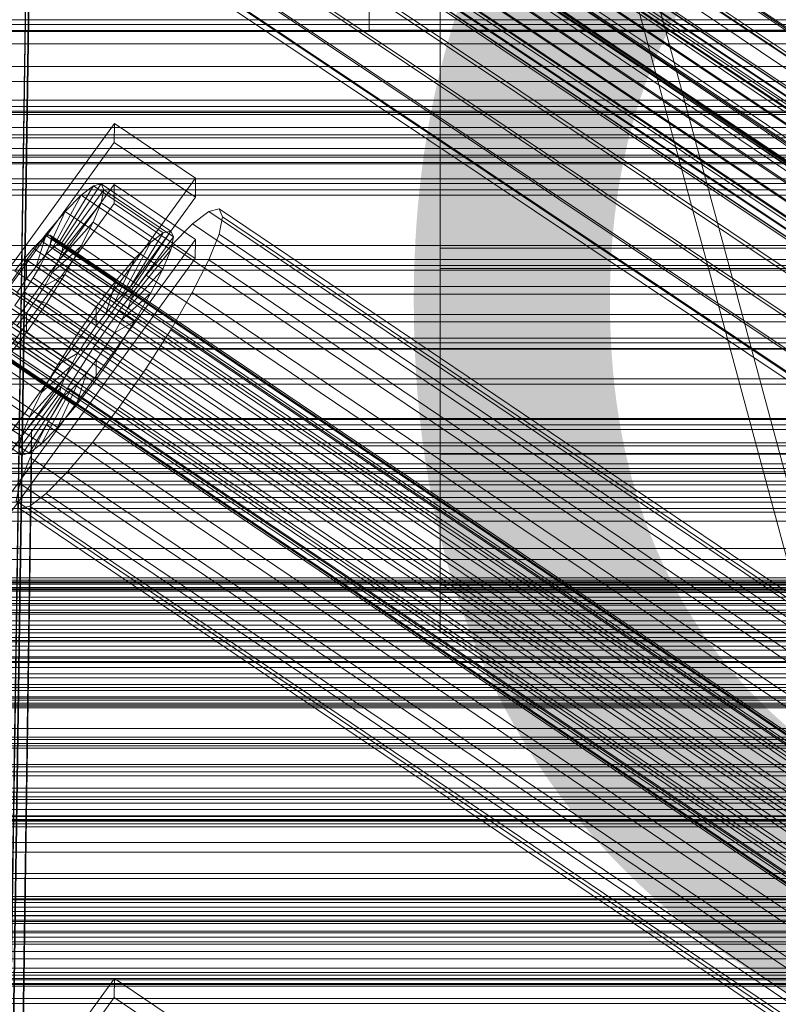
# Model space of a CAD drawing. Header units: millimetres. Extents: x -2233 to 61924, y -68080 to 6847.
# Tile 263 of 656: x -359 to -252, y -33432 to -33294. Entities that reach past the tile are written whole.
import ezdxf

# ---------------------------------------------------------------- set-up
doc = ezdxf.new("R2010")
doc.units = ezdxf.units.MM
for name, color, linetype, lineweight in [('COTAS_O', 1, 'Continuous', 0), ('frontal_briquetadora', 7, 'Continuous', 0), ('frontal_C01', 7, 'Continuous', 0), ('frontal_C02', 7, 'Continuous', 0), ('frontal_C03', 7, 'Continuous', 0), ('frontal_mezcladora', 7, 'Continuous', 0), ('frontal_secador', 7, 'Continuous', 0)]:
    doc.layers.add(name, color=color, linetype=linetype, lineweight=lineweight)
doc.dimstyles.new('R19_100', dxfattribs={"dimtxt": 250, "dimasz": 150, "dimexe": 150, "dimexo": 80, "dimgap": 100, "dimtad": 1, "dimtih": 1, "dimtoh": 1, "dimdsep": 46, "dimcen": 0.09, "dimadec": 0, "dimazin": 0, "dimtfac": 1, "dimtdec": 4, "dimtofl": 0, "dimtmove": 0, "dimatfit": 3, "dimfxl": 1, "dimtolj": 1, "dimtzin": 0, "dimarcsym": 0})

# ---------------------------------------------------------------- blocks, each defined once
blk = doc.blocks.new('DIM_R27_52')
at = {"layer": 'COTAS_O'}
for p, q in [((-1725, -33700), (-1575, -33655)), ((1725, -33700), (1575, -33655)), ((-1725, -34400), (-1725, -33700)), ((-1725, -33700), (1725, -33700)), ((-1725, -33700), (-1575, -33745)), ((1725, -33700), (1575, -33745)), ((1725, -34400), (1725, -33700))]:
    blk.add_line(p, q, dxfattribs=at)
blk.add_text('3450 O', height=250, dxfattribs=at).set_placement((0, -33600))
blk = doc.blocks.new('DIM_R27_55')
at = {"layer": 'COTAS_O'}
for p, q in [((-650, -33700), (50, -33700)), ((50, -33700), (5, -33850)), ((50, -34900), (50, -33700)), ((50, -33700), (95, -33850)), ((50, -34900), (5, -34750)), ((50, -34900), (95, -34750)), ((-650, -34900), (50, -34900))]:
    blk.add_line(p, q, dxfattribs=at)
blk.add_text('1200 O', height=250, rotation=90, dxfattribs=at).set_placement((-50, -34300))

msp = doc.modelspace()

# ---------------------------------------------------------------- linework, layer by layer
at = {"layer": 'frontal_briquetadora'}
for p, q in [((-170, -33670), (-305, -33170)), ((-167, -33670), (-302, -33170))]:
    msp.add_line(p, q, dxfattribs=at)
at = {"layer": 'frontal_C01'}
for p, q in [((-365.168, -33217.984), (-151.369, -33362.212)), ((-364.995, -33218.37), (-151.196, -33362.598)), ((-364.482, -33218.246), (-150.683, -33362.474)), ((-355.541, -33230.154), (-171.232, -33354.489)), ((-357.646, -33230.872), (-360.514, -33425.982)), ((-349.061, -33232.632), (-164.752, -33356.967)), ((-357.863, -33234.756), (-173.554, -33359.091)), ((-360.514, -33431.375), (-357.646, -33236.264)), ((-352.572, -33236.779), (-168.263, -33361.114)), ((-359.326, -33238.409), (-175.016, -33362.744)), ((-355.584, -33239.839), (-171.275, -33364.174)), ((-359.83, -33240.864), (-175.521, -33365.199)), ((-359.341, -33241.954), (-175.032, -33366.289)), ((-357.893, -33241.604), (-173.584, -33365.939)), ((-300, -33325.846), (-300, -33288.249)), ((-300, -33291.739), (-300, -33328.696)), ((-425, -33300.22), (425, -33300.22)), ((-373.501, -33346.08), (-345.969, -33308.226)), ((-345.981, -33310.922), (-345.969, -33308.226)), ((-345.969, -33308.226), (-334.501, -33315.962)), ((425, -33311.776), (-425, -33311.776)), ((-345.981, -33310.922), (-373.513, -33348.776)), ((-334.513, -33318.658), (-345.981, -33310.922)), ((425, -33313.916), (-425, -33313.916)), ((-334.501, -33315.962), (-362.033, -33353.816)), ((-334.501, -33315.962), (-334.513, -33318.658)), ((-373.539, -33354.708), (-346.008, -33316.853)), ((-353.892, -33325.219), (-348.918, -33317.041)), ((-353.378, -33325.095), (-347.835, -33316.779)), ((-353.205, -33325.481), (-347.47, -33317.595)), ((-348.918, -33317.041), (-350.645, -33318.361)), ((-347.835, -33316.779), (-348.918, -33317.041)), ((-348.918, -33317.041), (-339.088, -33323.672)), ((-347.847, -33319.431), (-347.47, -33317.595)), ((-347.835, -33316.779), (-338.005, -33323.411)), ((-347.47, -33317.595), (-347.835, -33316.779)), ((-347.47, -33317.595), (-337.64, -33324.226)), ((-346.02, -33319.55), (-346.008, -33316.853)), ((-346.008, -33316.853), (-334.539, -33324.59)), ((-362.045, -33356.513), (-334.513, -33318.658)), ((-354.71, -33325.844), (-350.645, -33318.361)), ((-350.645, -33318.361), (-352.899, -33320.65)), ((-350.645, -33318.361), (-340.816, -33324.992)), ((-346.02, -33319.55), (-373.551, -33357.404)), ((-353.384, -33326.351), (-347.847, -33319.431)), ((-348.941, -33322.164), (-347.847, -33319.431)), ((-347.847, -33319.431), (-338.017, -33326.062)), ((-334.551, -33327.286), (-346.02, -33319.55)), ((-331.181, -33320.299), (-332.629, -33320.649)), ((-330.692, -33321.389), (-331.181, -33320.299)), ((-331.181, -33320.299), (-146.872, -33444.634)), ((-355.777, -33326.928), (-352.899, -33320.65)), ((-352.899, -33320.65), (-355.525, -33323.752)), ((-352.899, -33320.65), (-343.069, -33327.282)), ((-332.629, -33320.649), (-334.938, -33322.414)), ((-332.629, -33320.649), (-148.32, -33444.983)), ((-331.197, -33323.844), (-330.692, -33321.389)), ((-330.692, -33321.389), (-146.383, -33445.724)), ((-353.902, -33327.645), (-348.941, -33322.164)), ((-350.678, -33325.606), (-348.941, -33322.164)), ((-348.941, -33322.164), (-339.111, -33328.795)), ((-334.938, -33322.414), (-337.95, -33325.474)), ((-334.938, -33322.414), (-150.629, -33446.748)), ((-334.539, -33324.59), (-362.071, -33362.444)), ((-355.525, -33323.752), (-358.345, -33327.456)), ((-356.348, -33324.739), (-357.415, -33325.823)), ((-357.021, -33328.398), (-355.525, -33323.752)), ((-355.53, -33324.113), (-356.348, -33324.739)), ((-356.348, -33324.739), (-142.549, -33468.967)), ((-355.017, -33323.99), (-355.53, -33324.113)), ((-355.53, -33324.113), (-141.731, -33468.342)), ((-355.525, -33323.752), (-345.695, -33330.384)), ((-355.022, -33325.246), (-354.844, -33324.376)), ((-354.844, -33324.376), (-355.017, -33323.99)), ((-355.017, -33323.99), (-141.218, -33468.218)), ((-354.844, -33324.376), (-141.045, -33468.604)), ((-339.088, -33323.672), (-344.062, -33331.85)), ((-338.005, -33323.411), (-343.549, -33331.726)), ((-337.64, -33324.226), (-343.376, -33332.112)), ((-340.816, -33324.992), (-339.088, -33323.672)), ((-339.088, -33323.672), (-338.005, -33323.411)), ((-337.64, -33324.226), (-338.017, -33326.062)), ((-338.005, -33323.411), (-337.64, -33324.226)), ((-334.539, -33324.59), (-334.551, -33327.286)), ((-332.659, -33327.497), (-331.197, -33323.844)), ((-331.197, -33323.844), (-146.887, -33448.179)), ((-425, -33325.472), (425, -33325.472)), ((-357.415, -33325.823), (-358.659, -33327.293)), ((-357.415, -33325.823), (-143.617, -33470.052)), ((-355.777, -33326.928), (-354.71, -33325.844)), ((-355.541, -33326.54), (-355.022, -33325.246)), ((-355.022, -33325.246), (-141.224, -33469.474)), ((-354.725, -33329.276), (-350.678, -33325.606)), ((-354.71, -33325.844), (-353.892, -33325.219)), ((-344.88, -33332.475), (-354.71, -33325.844)), ((-353.892, -33325.219), (-353.378, -33325.095)), ((-344.062, -33331.85), (-353.892, -33325.219)), ((-353.205, -33325.481), (-353.384, -33326.351)), ((-343.549, -33331.726), (-353.378, -33325.095)), ((-353.378, -33325.095), (-353.205, -33325.481)), ((-343.376, -33332.112), (-353.205, -33325.481)), ((-352.938, -33329.523), (-350.678, -33325.606)), ((-350.678, -33325.606), (-340.848, -33332.237)), ((-340.816, -33324.992), (-344.88, -33332.475)), ((-338.017, -33326.062), (-343.554, -33332.982)), ((-343.069, -33327.282), (-340.816, -33324.992)), ((-337.95, -33325.474), (-341.461, -33329.621)), ((-338.017, -33326.062), (-339.111, -33328.795)), ((-337.95, -33325.474), (-153.641, -33449.809)), ((-300, -33354.867), (-300, -33325.846)), ((300, -33325.846), (-300, -33325.846)), ((-362.083, -33365.14), (-334.551, -33327.286)), ((-358.345, -33327.456), (-361.166, -33331.509)), ((-358.659, -33327.293), (-359.995, -33329.047)), ((-358.659, -33327.293), (-144.861, -33471.521)), ((-358.345, -33327.456), (-358.357, -33330.152)), ((-348.515, -33334.087), (-358.345, -33327.456)), ((-357.021, -33328.398), (-355.777, -33326.928)), ((-356.363, -33328.171), (-355.541, -33326.54)), ((-345.947, -33333.56), (-355.777, -33326.928)), ((-355.541, -33326.54), (-141.742, -33470.768)), ((-353.384, -33326.351), (-353.902, -33327.645)), ((-343.554, -33332.982), (-353.384, -33326.351)), ((-343.069, -33327.282), (-345.947, -33333.56)), ((-345.695, -33330.384), (-343.069, -33327.282)), ((-334.981, -33332.099), (-332.659, -33327.497)), ((-332.659, -33327.497), (-148.35, -33451.832)), ((-358.357, -33330.152), (-357.021, -33328.398)), ((-357.434, -33330.026), (-356.363, -33328.171)), ((-347.191, -33335.029), (-357.021, -33328.398)), ((-356.363, -33328.171), (-142.565, -33472.399)), ((-353.902, -33327.645), (-354.725, -33329.276)), ((-344.073, -33334.276), (-353.902, -33327.645)), ((-339.111, -33328.795), (-344.073, -33334.276)), ((-339.111, -33328.795), (-340.848, -33332.237)), ((-300, -33328.696), (-300, -33356.882)), ((300, -33328.696), (-300, -33328.696)), ((-146.196, -33473.275), (-359.995, -33329.047)), ((-359.693, -33332.072), (-358.357, -33330.152)), ((-358.68, -33331.98), (-357.434, -33330.026)), ((-358.357, -33330.152), (-348.527, -33336.783)), ((-357.434, -33330.026), (-143.635, -33474.254)), ((-354.725, -33329.276), (-355.796, -33331.131)), ((-355.796, -33331.131), (-352.938, -33329.523)), ((-355.569, -33333.649), (-352.938, -33329.523)), ((-344.895, -33335.907), (-354.725, -33329.276)), ((-352.938, -33329.523), (-343.108, -33336.154)), ((-341.461, -33329.621), (-345.231, -33334.572)), ((-341.461, -33329.621), (-157.152, -33453.956)), ((-361.332, -33330.967), (-147.533, -33475.195)), ((-361.166, -33331.509), (-351.336, -33338.14)), ((-355.796, -33331.131), (-357.042, -33333.086)), ((-345.966, -33337.763), (-355.796, -33331.131)), ((-348.515, -33334.087), (-345.695, -33330.384)), ((-345.695, -33330.384), (-347.191, -33335.029)), ((-343.549, -33331.726), (-344.062, -33331.85)), ((-343.376, -33332.112), (-343.549, -33331.726)), ((-362.578, -33332.921), (-148.779, -33477.149)), ((-360.017, -33333.9), (-358.68, -33331.98)), ((-349.863, -33338.703), (-359.693, -33332.072)), ((-358.68, -33331.98), (-144.881, -33476.209)), ((-357.042, -33333.086), (-358.378, -33335.005)), ((-357.042, -33333.086), (-355.569, -33333.649)), ((-347.212, -33339.717), (-357.042, -33333.086)), ((-344.88, -33332.475), (-345.947, -33333.56)), ((-340.848, -33332.237), (-344.895, -33335.907)), ((-344.062, -33331.85), (-344.88, -33332.475)), ((-344.073, -33334.276), (-343.554, -33332.982)), ((-343.554, -33332.982), (-343.376, -33332.112)), ((-340.848, -33332.237), (-343.108, -33336.154)), ((-338.003, -33337.335), (-334.981, -33332.099)), ((-334.981, -33332.099), (-150.672, -33456.433)), ((-351.109, -33340.657), (-360.939, -33334.026)), ((-360.017, -33333.9), (-146.218, -33478.128)), ((-358.39, -33337.701), (-355.569, -33333.649)), ((-355.569, -33333.649), (-345.739, -33340.28)), ((-351.336, -33338.14), (-348.515, -33334.087)), ((-348.527, -33336.783), (-348.515, -33334.087)), ((-345.947, -33333.56), (-347.191, -33335.029)), ((-344.895, -33335.907), (-344.073, -33334.276)), ((-363.797, -33335.634), (-353.967, -33342.266)), ((-363.648, -33334.777), (-149.85, -33479.005)), ((-352.18, -33342.513), (-362.01, -33335.882)), ((-361.352, -33335.654), (-147.554, -33479.883)), ((-358.378, -33335.005), (-359.714, -33336.76)), ((-358.378, -33335.005), (-358.39, -33337.701)), ((-348.548, -33341.636), (-358.378, -33335.005)), ((-345.231, -33334.572), (-349.002, -33339.99)), ((-347.191, -33335.029), (-348.527, -33336.783)), ((-160.922, -33458.907), (-345.231, -33334.572)), ((-364.471, -33336.407), (-150.672, -33480.635)), ((-362.596, -33337.124), (-148.798, -33481.352)), ((-349.884, -33343.391), (-359.714, -33336.76)), ((-348.527, -33336.783), (-349.863, -33338.703)), ((-345.966, -33337.763), (-344.895, -33335.907)), ((-343.108, -33336.154), (-345.966, -33337.763)), ((-343.108, -33336.154), (-345.739, -33340.28)), ((-365.168, -33338.571), (-151.369, -33482.8)), ((-364.989, -33337.701), (-151.191, -33481.93)), ((-363.664, -33338.208), (-149.865, -33482.436)), ((-353.003, -33344.143), (-362.833, -33337.512)), ((-361.21, -33341.405), (-358.39, -33337.701)), ((-351.128, -33344.86), (-360.958, -33338.229)), ((-358.39, -33337.701), (-348.56, -33344.333)), ((-353.967, -33342.266), (-351.336, -33338.14)), ((-351.336, -33338.14), (-349.863, -33338.703)), ((-347.212, -33339.717), (-345.966, -33337.763)), ((-341.52, -33342.851), (-338.003, -33337.335)), ((-338.003, -33337.335), (-153.694, -33461.67)), ((-366.057, -33339.552), (-356.228, -33346.183)), ((-364.995, -33338.957), (-151.196, -33483.186)), ((-364.482, -33338.834), (-150.683, -33483.062)), ((-353.7, -33346.308), (-363.53, -33339.676)), ((-353.527, -33346.694), (-363.357, -33340.063)), ((-353.521, -33345.438), (-363.351, -33338.807)), ((-353.014, -33346.57), (-362.843, -33339.939)), ((-352.196, -33345.945), (-362.025, -33339.313)), ((-349.002, -33339.99), (-352.519, -33345.505)), ((-349.863, -33338.703), (-351.109, -33340.657)), ((-349.002, -33339.99), (-164.693, -33464.325)), ((-348.548, -33341.636), (-347.212, -33339.717)), ((-345.739, -33340.28), (-347.212, -33339.717)), ((-361.21, -33341.405), (-351.38, -33348.036)), ((-353.967, -33342.266), (-351.109, -33340.657)), ((-351.109, -33340.657), (-352.18, -33342.513)), ((-345.739, -33340.28), (-348.56, -33344.333)), ((-356.228, -33346.183), (-353.967, -33342.266)), ((-356.228, -33346.183), (-352.18, -33342.513)), ((-352.18, -33342.513), (-353.003, -33344.143)), ((-349.884, -33343.391), (-348.548, -33341.636)), ((-348.56, -33344.333), (-348.548, -33341.636)), ((-367.794, -33342.994), (-357.964, -33349.625)), ((-357.964, -33349.625), (-353.003, -33344.143)), ((-353.003, -33344.143), (-353.521, -33345.438)), ((-351.38, -33348.036), (-349.884, -33343.391)), ((-351.128, -33344.86), (-349.884, -33343.391)), ((-345.291, -33348.269), (-341.52, -33342.851)), ((-341.52, -33342.851), (-157.211, -33467.185)), ((-363.836, -33344.507), (-354.006, -33351.138)), ((-359.058, -33352.358), (-353.521, -33345.438)), ((-352.519, -33345.505), (-355.541, -33350.742)), ((-354.006, -33351.138), (-351.128, -33344.86)), ((-353.521, -33345.438), (-353.7, -33346.308)), ((-352.519, -33345.505), (-168.21, -33469.84)), ((-352.196, -33345.945), (-351.128, -33344.86)), ((-348.56, -33344.333), (-351.38, -33348.036)), ((-368.888, -33345.726), (-359.058, -33352.358)), ((-366.09, -33346.796), (-356.26, -33353.428)), ((-359.436, -33354.194), (-353.7, -33346.308)), ((-359.07, -33355.009), (-353.527, -33346.694)), ((-357.987, -33354.748), (-353.014, -33346.57)), ((-357.964, -33349.625), (-356.228, -33346.183)), ((-356.26, -33353.428), (-352.196, -33345.945)), ((-353.7, -33346.308), (-353.527, -33346.694)), ((-353.527, -33346.694), (-353.014, -33346.57)), ((-353.014, -33346.57), (-352.196, -33345.945)), ((-368.9, -33348.378), (-359.07, -33355.009)), ((-367.817, -33348.117), (-357.987, -33354.748)), ((-351.38, -33348.036), (-354.006, -33351.138)), ((-349.061, -33353.22), (-345.291, -33348.269)), ((-345.291, -33348.269), (-160.982, -33472.603)), ((-359.058, -33352.358), (-357.964, -33349.625)), ((-355.541, -33350.742), (-357.863, -33355.344)), ((-354.006, -33351.138), (-356.26, -33353.428)), ((-355.541, -33350.742), (-171.232, -33475.077)), ((-375.644, -33351.214), (-357.646, -33351.459)), ((-357.646, -33351.459), (-360.514, -33546.57)), ((-359.436, -33354.194), (-359.058, -33352.358)), ((-357.646, -33351.459), (-357.646, -33356.852)), ((-356.26, -33353.428), (-357.987, -33354.748)), ((-352.572, -33357.367), (-349.061, -33353.22)), ((-349.061, -33353.22), (-164.752, -33477.554)), ((-359.07, -33355.009), (-359.436, -33354.194)), ((-357.987, -33354.748), (-359.07, -33355.009)), ((-300, -33373.334), (-300, -33354.867)), ((300, -33354.867), (-300, -33354.867)), ((-357.646, -33356.852), (-375.644, -33356.607)), ((-357.863, -33355.344), (-359.326, -33358.997)), ((-357.863, -33355.344), (-173.554, -33479.679)), ((-360.514, -33551.963), (-357.646, -33356.852)), ((-355.584, -33360.427), (-352.572, -33357.367)), ((-352.572, -33357.367), (-168.263, -33481.701)), ((-300, -33356.882), (-300, -33374.377)), ((300, -33356.882), (-300, -33356.882)), ((-359.326, -33358.997), (-359.83, -33361.452)), ((-359.326, -33358.997), (-175.016, -33483.331)), ((-357.893, -33362.192), (-355.584, -33360.427)), ((-355.584, -33360.427), (-171.275, -33484.762)), ((-359.83, -33361.452), (-175.521, -33485.786)), ((-359.341, -33362.542), (-357.893, -33362.192)), ((-357.893, -33362.192), (-173.584, -33486.527)), ((-359.341, -33362.542), (-175.032, -33486.876)), ((-300, -33379.989), (-300, -33373.334)), ((300, -33373.334), (-300, -33373.334)), ((-300, -33374.377), (-300, -33379.989)), ((300, -33374.377), (-300, -33374.377)), ((300, -33379.989), (-300, -33379.989)), ((-425, -33420.808), (425, -33420.808)), ((-373.501, -33466.668), (-345.969, -33428.813)), ((-345.981, -33431.509), (-345.969, -33428.813)), ((-345.969, -33428.813), (-334.501, -33436.55)), ((-345.981, -33431.509), (-373.513, -33469.364)), ((-334.513, -33439.246), (-345.981, -33431.509)), ((425, -33432.363), (-425, -33432.363))]:
    msp.add_line(p, q, dxfattribs=at)
at = {"layer": 'frontal_C02'}
for p, q in [((-310, -33163.962), (-310, -33295.105)), ((-356.348, -33234.113), (-142.549, -33377.088)), ((-355.53, -33233.55), (-141.731, -33376.525)), ((-355.017, -33233.494), (-141.218, -33376.47)), ((-354.844, -33233.949), (-141.045, -33376.924)), ((-357.415, -33235.143), (-143.617, -33378.119)), ((-355.022, -33234.883), (-141.224, -33377.858)), ((-358.659, -33236.572), (-144.861, -33379.548)), ((-355.541, -33236.233), (-141.742, -33379.208)), ((-146.196, -33381.277), (-359.995, -33238.302)), ((-356.363, -33237.906), (-142.565, -33380.882)), ((-341.461, -33238.393), (-157.152, -33361.648)), ((-357.434, -33239.79), (-143.635, -33382.765)), ((-361.332, -33240.214), (-147.533, -33383.189)), ((-362.578, -33242.179), (-148.779, -33385.154)), ((-358.68, -33241.754), (-144.881, -33384.73)), ((-334.981, -33242.158), (-150.672, -33365.412)), ((-363.648, -33244.062), (-149.85, -33387.038)), ((-360.017, -33243.667), (-146.218, -33386.642)), ((-160.922, -33366.529), (-345.231, -33243.274)), ((-361.352, -33245.396), (-147.554, -33388.372)), ((-364.471, -33245.736), (-150.672, -33388.711)), ((-362.596, -33246.825), (-148.798, -33389.8)), ((-365.168, -33248.02), (-151.369, -33390.995)), ((-364.989, -33247.086), (-151.191, -33390.061)), ((-364.482, -33248.418), (-150.683, -33391.394)), ((-363.664, -33247.856), (-149.865, -33390.831)), ((-338.003, -33247.473), (-153.694, -33370.728)), ((-364.995, -33248.474), (-151.196, -33391.45)), ((-349.002, -33248.671), (-164.693, -33371.926)), ((-341.52, -33253.018), (-157.211, -33376.273)), ((-352.519, -33254.216), (-168.21, -33377.471)), ((-345.291, -33258.415), (-160.982, -33381.67)), ((-357.646, -33260.487), (-360.514, -33453.892)), ((-355.541, -33259.532), (-171.232, -33382.786)), ((-349.061, -33263.296), (-164.752, -33386.551)), ((-357.863, -33264.255), (-173.554, -33387.509)), ((-360.514, -33459.853), (-357.646, -33266.448)), ((-352.572, -33267.329), (-168.263, -33390.583)), ((-359.326, -33268.064), (-175.016, -33391.319)), ((-355.584, -33270.238), (-171.275, -33393.492)), ((-359.83, -33270.7), (-175.521, -33393.955)), ((-359.341, -33271.983), (-175.032, -33395.238)), ((-357.893, -33271.825), (-173.584, -33395.08)), ((-310, -33292.241), (-310, -33295.105)), ((-310, -33295.105), (310, -33295.105)), ((-425, -33297.037), (425, -33297.037))]:
    msp.add_line(p, q, dxfattribs=at)
at = {"layer": 'frontal_C03'}
for p, q in [((1250, -33293.616), (-1250, -33293.616)), ((-1500, -33295.272), (1500, -33295.272)), ((1250, -33294.269), (-1250, -33294.269)), ((1250, -33295.151), (-1250, -33295.151)), ((1250, -33304.957), (-1250, -33304.957)), ((1500, -33306.68), (-1500, -33306.68)), ((1250, -33305.838), (-1250, -33305.838)), ((1250, -33306.492), (-1250, -33306.492)), ((1500, -33306.965), (-1500, -33306.965)), ((1250, -33308.799), (-1250, -33308.799)), ((-1250, -33309.856), (1250, -33309.856)), ((1250, -33312.709), (-1250, -33312.709)), ((1250, -33313.766), (-1250, -33313.766)), ((1250, -33316.073), (-1250, -33316.073)), ((1250, -33316.727), (-1250, -33316.727)), ((1250, -33317.608), (-1250, -33317.608)), ((-1500, -33318.373), (1500, -33318.373)), ((1250, -33327.415), (-1250, -33327.415)), ((1250, -33328.296), (-1250, -33328.296)), ((1250, -33328.949), (-1250, -33328.949)), ((1250, -33331.257), (-1250, -33331.257)), ((-1250, -33332.314), (1250, -33332.314)), ((1250, -33335.166), (-1250, -33335.166)), ((1250, -33336.224), (-1250, -33336.224)), ((1250, -33338.531), (-1250, -33338.531)), ((1250, -33339.184), (-1250, -33339.184)), ((1250, -33340.066), (-1250, -33340.066)), ((-1500, -33344.278), (1500, -33344.278)), ((1250, -33349.872), (-1250, -33349.872)), ((1250, -33350.754), (-1250, -33350.754)), ((1250, -33351.407), (-1250, -33351.407)), ((1500, -33353.261), (-1500, -33353.261)), ((1250, -33353.714), (-1250, -33353.714)), ((-1250, -33354.772), (1250, -33354.772)), ((-1250, -33356.261), (1250, -33356.261)), ((-1250, -33356.894), (1250, -33356.894)), ((-1250, -33357.358), (1250, -33357.358)), ((1250, -33357.624), (-1250, -33357.624)), ((1250, -33358.681), (-1250, -33358.681)), ((-1250, -33359.214), (1250, -33359.214)), ((-1250, -33360.11), (1250, -33360.11)), ((1250, -33360.989), (-1250, -33360.989)), ((1250, -33361.642), (-1250, -33361.642)), ((1250, -33362.523), (-1250, -33362.523)), ((-1250, -33363.062), (1250, -33363.062)), ((-1250, -33364.33), (1250, -33364.33)), ((-1250, -33368.177), (1250, -33368.177)), ((-1250, -33369.729), (1250, -33369.729)), ((-1500, -33372.651), (1500, -33372.651)), ((-1500, -33372.875), (1500, -33372.875)), ((-1500, -33373.04), (1500, -33373.04)), ((1250, -33372.33), (-1250, -33372.33)), ((1250, -33373.211), (-1250, -33373.211)), ((-1500, -33373.697), (1500, -33373.697)), ((-1500, -33374.015), (1500, -33374.015)), ((1250, -33373.865), (-1250, -33373.865)), ((-1250, -33374.21), (1250, -33374.21)), ((-1500, -33375.061), (1500, -33375.061)), ((-1500, -33375.51), (1500, -33375.51)), ((1250, -33375.941), (-1250, -33375.941)), ((-1500, -33376.873), (1500, -33376.873)), ((-1500, -33377.423), (1500, -33377.423)), ((1250, -33376.172), (-1250, -33376.172)), ((-1250, -33377.229), (1250, -33377.229)), ((1500, -33378.384), (-1500, -33378.384)), ((-1500, -33379.011), (1500, -33379.011)), ((1500, -33379.624), (-1500, -33379.624)), ((1250, -33380.081), (-1250, -33380.081)), ((-1500, -33381.328), (1500, -33381.328)), ((-1250, -33380.749), (1250, -33380.749)), ((1250, -33381.139), (-1250, -33381.139)), ((-1500, -33381.963), (1500, -33381.963)), ((-1250, -33382.542), (1250, -33382.542)), ((-1500, -33383.667), (1500, -33383.667)), ((-1500, -33384.28), (1500, -33384.28)), ((1250, -33383.446), (-1250, -33383.446)), ((1250, -33384.1), (-1250, -33384.1)), ((-1500, -33385.868), (1500, -33385.868)), ((1250, -33384.981), (-1250, -33384.981)), ((-1500, -33386.418), (1500, -33386.418)), ((-1500, -33387.367), (1500, -33387.367)), ((-1500, -33387.781), (1500, -33387.781)), ((-1500, -33388.23), (1500, -33388.23)), ((-1250, -33387.35), (1250, -33387.35)), ((-1500, -33389.276), (1500, -33389.276)), ((-1500, -33389.594), (1500, -33389.594)), ((-1250, -33389.081), (1250, -33389.081)), ((-1500, -33390.251), (1500, -33390.251)), ((-1500, -33390.416), (1500, -33390.416)), ((-1500, -33390.64), (1500, -33390.64)), ((-1250, -33393.561), (1250, -33393.561)), ((1250, -33394.787), (-1250, -33394.787)), ((-1250, -33395.114), (1250, -33395.114)), ((1250, -33395.669), (-1250, -33395.669)), ((1250, -33396.322), (-1250, -33396.322)), ((1250, -33398.63), (-1250, -33398.63)), ((-1250, -33398.961), (1250, -33398.961)), ((-1250, -33399.687), (1250, -33399.687)), ((-1250, -33400.228), (1250, -33400.228)), ((1250, -33402.539), (-1250, -33402.539)), ((-1250, -33403.181), (1250, -33403.181)), ((1250, -33403.596), (-1250, -33403.596)), ((-1250, -33404.077), (1250, -33404.077)), ((1250, -33405.904), (-1250, -33405.904)), ((-1250, -33405.933), (1250, -33405.933)), ((-1250, -33406.397), (1250, -33406.397)), ((1250, -33406.557), (-1250, -33406.557)), ((-1250, -33407.03), (1250, -33407.03)), ((1250, -33407.439), (-1250, -33407.439)), ((1250, -33417.245), (-1250, -33417.245)), ((1250, -33418.126), (-1250, -33418.126)), ((1250, -33418.78), (-1250, -33418.78)), ((1250, -33421.087), (-1250, -33421.087)), ((-1250, -33422.145), (1250, -33422.145)), ((1250, -33424.997), (-1250, -33424.997)), ((1250, -33426.054), (-1250, -33426.054)), ((1250, -33428.361), (-1250, -33428.361)), ((1250, -33429.015), (-1250, -33429.015)), ((1250, -33429.896), (-1250, -33429.896))]:
    msp.add_line(p, q, dxfattribs=at)
at = {"layer": 'frontal_mezcladora'}
for p, q in [((-980, -33340), (-80, -33340)), ((-980, -33390), (-80, -33390)), ((-950, -33428.8), (-160, -33428.8)), ((-950, -33429.522), (-160, -33429.522)), ((-950, -33431.64), (-160, -33431.64))]:
    msp.add_line(p, q, dxfattribs=at)
at = {"layer": 'frontal_secador'}
for p, q in [((1250, -33302.349), (-1250, -33302.349)), ((1250, -33310.291), (-1250, -33310.291)), ((1250, -33313), (-1250, -33313)), ((-1250, -33345), (1250, -33345)), ((-1250, -33350), (1250, -33350)), ((-1250, -33396), (1250, -33396)), ((-1250, -33402), (1250, -33402)), ((-1250, -33405), (1250, -33405)), ((1250, -33406), (-1250, -33406)), ((-1250, -33406.659), (1250, -33406.659)), ((1250, -33409.659), (-1250, -33409.659)), ((-1250, -33411), (1250, -33411)), ((1250, -33414), (-1250, -33414)), ((-1250, -33414.728), (1250, -33414.728)), ((-1250, -33417.588), (1250, -33417.588)), ((1250, -33417.611), (-1250, -33417.611)), ((1250, -33417.728), (-1250, -33417.728)), ((-1250, -33419.387), (1250, -33419.387)), ((1250, -33419.918), (-1250, -33419.918)), ((-1250, -33420), (1250, -33420)), ((1250, -33420.588), (-1250, -33420.588)), ((1250, -33422.387), (-1250, -33422.387)), ((1250, -33423), (-1250, -33423)), ((-1250, -33423.65), (1250, -33423.65)), ((1250, -33424), (-1250, -33424)), ((1250, -33427.382), (-1250, -33427.382)), ((-1250, -33428), (1250, -33428)), ((1250, -33429.689), (-1250, -33429.689))]:
    msp.add_line(p, q, dxfattribs=at)

# ---------------------------------------------------------------- dimensions: what is measured, and where the dimension line sits
at = {"layer": 'COTAS_O'}
for p1, p2, distance, picture, middle in [((-650, -34900), (-650, -33700), -700, 'DIM_R27_55', (50, -34300)), ((-1725, -34400), (1725, -34400), 700, 'DIM_R27_52', (0, -33700))]:
    dim = msp.add_aligned_dim(p1=p1, p2=p2, distance=distance, text='<> O', dimstyle='R19_100', dxfattribs=at)
    dim.commit()
    dim.dimension.update_dxf_attribs({"geometry": picture, "text_midpoint": middle})

doc.saveas('drawing.dxf')
